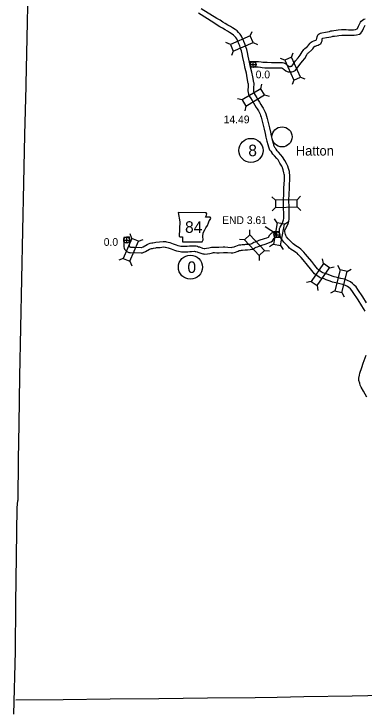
# Model space of a CAD drawing. Extents: x -939622 to -934245, y 1383184 to 1385301.
# Drawn here: x -936460.4 to -936403, y 1383929.3 to 1384044.1 of the extents above; entities that cross this region are included whole.
import ezdxf

# ---------------------------------------------------------------- set-up
doc = ezdxf.new("R2010")
doc.units = 0
for name, color, linetype in [('1', 7, 'Continuous'), ('10', 7, 'Continuous'), ('15', 7, 'Continuous'), ('2', 7, 'Continuous'), ('20', 7, 'Continuous'), ('21', 7, 'Continuous'), ('24', 7, 'Continuous'), ('25', 7, 'Continuous'), ('26', 7, 'Continuous'), ('27', 7, 'Continuous')]:
    doc.layers.add(name, color=color, linetype=linetype)

msp = doc.modelspace()

# ---------------------------------------------------------------- linework, layer by layer
at = {"layer": '1'}
for points in [[(-936457.9, 1384063.52), (-936457.99, 1384056.04), (-936458.2, 1384048.05), (-936458.36, 1384040.22), (-936458.5, 1384032.61)], [(-936458.5, 1384032.61), (-936458.52, 1384032.31), (-936458.7, 1384024.33), (-936458.88, 1384016.41), (-936459.07, 1384008.61), (-936459.23, 1384000.62), (-936459.36, 1383992.64), (-936459.54, 1383984.68), (-936459.65, 1383976.87), (-936459.75, 1383971.08), (-936459.83, 1383964.36)], [(-936460.45, 1383929.32), (-936460.21, 1383939.59), (-936460.14, 1383947.45), (-936460.01, 1383955.23), (-936459.9, 1383963.14), (-936459.83, 1383964.36)]]:
    msp.add_lwpolyline(points, dxfattribs=at)
at = {"layer": '10'}
for points in [[(-936417.9, 1384036.2), (-936417.32, 1384036.19), (-936416.84, 1384036.19), (-936416.61, 1384036.19), (-936416.41, 1384036.16), (-936416.19, 1384036.12), (-936415.98, 1384036.04), (-936415.87, 1384035.95), (-936415.75, 1384035.87), (-936415.6, 1384035.75), (-936415.34, 1384035.59), (-936415.28, 1384035.55), (-936415.23, 1384035.55), (-936415.09, 1384035.55), (-936415, 1384035.56), (-936414.94, 1384035.57), (-936414.89, 1384035.59), (-936414.88, 1384035.6), (-936414.71, 1384035.82), (-936414.24, 1384036.43), (-936413.8, 1384036.97), (-936413.49, 1384037.38), (-936413.14, 1384037.92), (-936413, 1384038.14), (-936412.87, 1384038.31), (-936412.71, 1384038.45), (-936412.25, 1384038.86), (-936412.22, 1384038.9), (-936412.15, 1384039), (-936411.87, 1384039.33), (-936411.71, 1384039.49), (-936411.52, 1384039.64), (-936411.27, 1384039.73), (-936411.07, 1384039.8), (-936410.9, 1384039.86), (-936410.8, 1384039.91), (-936410.78, 1384040.13), (-936410.73, 1384040.41), (-936410.65, 1384040.58), (-936410.52, 1384040.76), (-936410.35, 1384040.88), (-936410.16, 1384040.99), (-936409.92, 1384041.04), (-936409.33, 1384041.14), (-936408.99, 1384041.21), (-936408.68, 1384041.28), (-936408.45, 1384041.35), (-936408.26, 1384041.38), (-936407.96, 1384041.41), (-936407.58, 1384041.47), (-936407.24, 1384041.52), (-936406.73, 1384041.57), (-936406.34, 1384041.59), (-936405.97, 1384041.58), (-936405.59, 1384041.56), (-936405.23, 1384041.55), (-936404.98, 1384041.54), (-936404.77, 1384041.56), (-936404.4, 1384041.62), (-936404.13, 1384041.68), (-936404.13, 1384041.69), (-936404.12, 1384041.7), (-936404.09, 1384041.75), (-936403.93, 1384042.12), (-936403.61, 1384042.78), (-936403.47, 1384042.98), (-936403.29, 1384043.15), (-936403.04, 1384043.28), (-936402.82, 1384043.35)], [(-936417.9, 1384035.3), (-936417.32, 1384035.29), (-936416.84, 1384035.29), (-936416.68, 1384035.29), (-936416.57, 1384035.28), (-936416.44, 1384035.25), (-936416.44, 1384035.25), (-936416.41, 1384035.23), (-936416.27, 1384035.13), (-936416.1, 1384035.01), (-936415.83, 1384034.83), (-936415.65, 1384034.72), (-936415.46, 1384034.67), (-936415.27, 1384034.65), (-936415.05, 1384034.65), (-936414.84, 1384034.67), (-936414.64, 1384034.72), (-936414.44, 1384034.81), (-936414.25, 1384034.95), (-936414, 1384035.27), (-936413.53, 1384035.87), (-936413.09, 1384036.41), (-936412.75, 1384036.86), (-936412.38, 1384037.44), (-936412.27, 1384037.63), (-936412.21, 1384037.69), (-936412.11, 1384037.78), (-936411.61, 1384038.23), (-936411.52, 1384038.33), (-936411.44, 1384038.44), (-936411.2, 1384038.73), (-936411.12, 1384038.81), (-936411.08, 1384038.84), (-936410.97, 1384038.88), (-936410.77, 1384038.95), (-936410.56, 1384039.03), (-936410.36, 1384039.11), (-936410.12, 1384039.27), (-936409.97, 1384039.49), (-936409.91, 1384039.73), (-936409.89, 1384040.02), (-936409.87, 1384040.12), (-936409.87, 1384040.12), (-936409.85, 1384040.13), (-936409.76, 1384040.15), (-936409.17, 1384040.26), (-936408.8, 1384040.33), (-936408.45, 1384040.41), (-936408.25, 1384040.47), (-936408.15, 1384040.49), (-936407.85, 1384040.52), (-936407.44, 1384040.58), (-936407.14, 1384040.63), (-936406.66, 1384040.67), (-936406.33, 1384040.69), (-936406, 1384040.68), (-936405.63, 1384040.66), (-936405.26, 1384040.65), (-936404.94, 1384040.64), (-936404.65, 1384040.67), (-936404.23, 1384040.73), (-936403.78, 1384040.85), (-936403.52, 1384041.01), (-936403.37, 1384041.19), (-936403.28, 1384041.35), (-936403.11, 1384041.74), (-936402.83, 1384042.33)], [(-936421.81, 1384036.32), (-936420.74, 1384036.35), (-936420.35, 1384036.36), (-936419.89, 1384036.3), (-936419.63, 1384036.26), (-936419.25, 1384036.23), (-936418.93, 1384036.23), (-936418.2, 1384036.2), (-936417.89, 1384036.2)], [(-936421.61, 1384035.43), (-936420.71, 1384035.45), (-936420.41, 1384035.46), (-936420.01, 1384035.4), (-936419.73, 1384035.37), (-936419.29, 1384035.33), (-936418.95, 1384035.33), (-936418.22, 1384035.3), (-936417.91, 1384035.3)], [(-936441.55, 1384007.57), (-936442.44, 1384007.5)], [(-936441.53, 1384007.57), (-936441.52, 1384006.87), (-936441.53, 1384006.05), (-936441.52, 1384006.03), (-936441.52, 1384006.03), (-936441.51, 1384006.01), (-936441.47, 1384005.97), (-936441.42, 1384005.93), (-936441.35, 1384005.89), (-936441.33, 1384005.89), (-936441.26, 1384005.88), (-936440.66, 1384005.89), (-936439.57, 1384005.86), (-936439.52, 1384005.86), (-936439.28, 1384005.97), (-936438.62, 1384006.34), (-936438.36, 1384006.46), (-936438.09, 1384006.54), (-936437.85, 1384006.58), (-936437.69, 1384006.6), (-936437.37, 1384006.66), (-936437.18, 1384006.71), (-936436.57, 1384006.75), (-936435.97, 1384006.82), (-936435.6, 1384006.81), (-936435.44, 1384006.79), (-936434.86, 1384006.65), (-936434.35, 1384006.44), (-936433.85, 1384006.26), (-936433.54, 1384006.17), (-936433.27, 1384006.11), (-936433.07, 1384006.08), (-936432.89, 1384006.05), (-936432.63, 1384006.04), (-936432.01, 1384006.05), (-936431.66, 1384006.09), (-936431.36, 1384006.1), (-936430.83, 1384006.11), (-936430.57, 1384006.09), (-936430.33, 1384006.03), (-936430.15, 1384005.96), (-936429.99, 1384005.92), (-936429.53, 1384005.75), (-936429.27, 1384005.69), (-936429.22, 1384005.68), (-936429.15, 1384005.67), (-936428.84, 1384005.71), (-936428.48, 1384005.77), (-936428.02, 1384005.87), (-936427.78, 1384005.89), (-936427.51, 1384005.89), (-936427.15, 1384005.87), (-936426.83, 1384005.87), (-936426.12, 1384005.92), (-936425.87, 1384005.92), (-936425.36, 1384005.9), (-936424.84, 1384005.86), (-936424.66, 1384005.87), (-936424.34, 1384005.94), (-936424.2, 1384006), (-936424.03, 1384006.08), (-936423.78, 1384006.18), (-936423.52, 1384006.25), (-936423.24, 1384006.3), (-936423.02, 1384006.32), (-936422.6, 1384006.34), (-936422.43, 1384006.36), (-936422.19, 1384006.38)], [(-936422.21, 1384006.37), (-936421.82, 1384006.41), (-936421.51, 1384006.45), (-936421.44, 1384006.49), (-936421.41, 1384006.52), (-936421.1, 1384006.7), (-936420.83, 1384006.79), (-936420.22, 1384007.03), (-936419.37, 1384007.29), (-936418.99, 1384007.42), (-936418.7, 1384007.54), (-936418.69, 1384007.55), (-936418.46, 1384007.92), (-936418.25, 1384008.14), (-936418.12, 1384008.24), (-936418, 1384008.31), (-936417.82, 1384008.38)], [(-936416.9, 1384008.4), (-936417.82, 1384008.38)], [(-936442.42, 1384007.5), (-936442.42, 1384006.87), (-936442.43, 1384005.93), (-936442.37, 1384005.72), (-936442.31, 1384005.58), (-936442.22, 1384005.45), (-936442.12, 1384005.34), (-936441.96, 1384005.2), (-936441.85, 1384005.13), (-936441.62, 1384005.03), (-936441.45, 1384005), (-936441.3, 1384004.98), (-936440.66, 1384004.99), (-936439.56, 1384004.96), (-936439.39, 1384004.97), (-936439.25, 1384005), (-936438.88, 1384005.16), (-936438.22, 1384005.54), (-936438.04, 1384005.61), (-936437.88, 1384005.66), (-936437.72, 1384005.69), (-936437.56, 1384005.71), (-936437.18, 1384005.78), (-936437.04, 1384005.81), (-936436.48, 1384005.86), (-936435.92, 1384005.92), (-936435.66, 1384005.91), (-936435.61, 1384005.91), (-936435.14, 1384005.79), (-936434.67, 1384005.6), (-936434.13, 1384005.41), (-936433.77, 1384005.3), (-936433.44, 1384005.22), (-936433.21, 1384005.19), (-936432.98, 1384005.15), (-936432.63, 1384005.13), (-936431.95, 1384005.15), (-936431.59, 1384005.19), (-936431.33, 1384005.2), (-936430.86, 1384005.21), (-936430.73, 1384005.2), (-936430.59, 1384005.16), (-936430.41, 1384005.1), (-936430.26, 1384005.06), (-936429.79, 1384004.89), (-936429.45, 1384004.8), (-936429.31, 1384004.78), (-936429.12, 1384004.77), (-936428.72, 1384004.82), (-936428.31, 1384004.88), (-936427.89, 1384004.98), (-936427.73, 1384004.99), (-936427.53, 1384004.99), (-936427.18, 1384004.97), (-936426.8, 1384004.97), (-936426.09, 1384005.02), (-936425.88, 1384005.02), (-936425.42, 1384005.01), (-936424.84, 1384004.95), (-936424.53, 1384004.98), (-936424.09, 1384005.08), (-936423.84, 1384005.17), (-936423.67, 1384005.26), (-936423.5, 1384005.32), (-936423.31, 1384005.37), (-936423.12, 1384005.41), (-936422.95, 1384005.42), (-936422.53, 1384005.45), (-936422.35, 1384005.47), (-936422.15, 1384005.48)], [(-936422.13, 1384005.48), (-936421.72, 1384005.52), (-936421.24, 1384005.58), (-936420.98, 1384005.72), (-936420.91, 1384005.76), (-936420.72, 1384005.88), (-936420.51, 1384005.95), (-936419.93, 1384006.18), (-936419.09, 1384006.43), (-936418.67, 1384006.58), (-936418.25, 1384006.75), (-936418.01, 1384006.94), (-936417.74, 1384007.37), (-936417.64, 1384007.48), (-936417.63, 1384007.49)], [(-936416.67, 1384007.5), (-936417.64, 1384007.49)]]:
    msp.add_lwpolyline(points, dxfattribs=at)
at = {"layer": '15'}
for points in [[(-936421.12, 1384032.88), (-936421.28, 1384033.81), (-936421.44, 1384034.6), (-936421.63, 1384035.4), (-936421.81, 1384036.25), (-936422.02, 1384037.21), (-936422.15, 1384037.8), (-936422.27, 1384038.31), (-936422.4, 1384038.73), (-936422.56, 1384039.22), (-936422.72, 1384039.6), (-936422.92, 1384040.09), (-936422.94, 1384040.13), (-936423.12, 1384040.5), (-936423.35, 1384040.85), (-936423.59, 1384041.12), (-936423.85, 1384041.38), (-936424.16, 1384041.58), (-936424.61, 1384041.86), (-936424.93, 1384042.07), (-936425.35, 1384042.31), (-936425.79, 1384042.57), (-936426.17, 1384042.8), (-936426.64, 1384043.1), (-936427.16, 1384043.42), (-936429.71, 1384045.01)], [(-936422.01, 1384032.72), (-936422.17, 1384033.64), (-936422.32, 1384034.41), (-936422.51, 1384035.21), (-936422.69, 1384036.06), (-936422.9, 1384037.01), (-936423.03, 1384037.6), (-936423.14, 1384038.07), (-936423.26, 1384038.46), (-936423.4, 1384038.91), (-936423.55, 1384039.26), (-936423.72, 1384039.67), (-936423.91, 1384040.06), (-936424.07, 1384040.3), (-936424.26, 1384040.51), (-936424.42, 1384040.68), (-936424.64, 1384040.81), (-936425.09, 1384041.1), (-936425.4, 1384041.3), (-936425.81, 1384041.53), (-936426.25, 1384041.79), (-936426.65, 1384042.03), (-936427.12, 1384042.33), (-936427.64, 1384042.66), (-936430.19, 1384044.25)], [(-936421.12, 1384032.84), (-936421.1, 1384032.67), (-936421.11, 1384032.46), (-936421.13, 1384032.24), (-936421.15, 1384032), (-936421.16, 1384031.74), (-936421.17, 1384031.55), (-936421.16, 1384031.42), (-936421.12, 1384031.31), (-936421.03, 1384031.09), (-936420.89, 1384030.85), (-936420.62, 1384030.41), (-936420.38, 1384030.01), (-936420.17, 1384029.66), (-936419.95, 1384029.29), (-936419.79, 1384029.03), (-936419.58, 1384028.71), (-936419.38, 1384028.36), (-936419.21, 1384028.04), (-936419.11, 1384027.74), (-936419.03, 1384027.4), (-936418.93, 1384027.01), (-936418.7, 1384026.1), (-936418.55, 1384025.46), (-936418.37, 1384024.75), (-936418.23, 1384024.15), (-936418.07, 1384023.51), (-936417.94, 1384022.97), (-936417.85, 1384022.63), (-936417.72, 1384022.32), (-936417.62, 1384022.19), (-936417.52, 1384022.08), (-936417.42, 1384021.98)], [(-936422.01, 1384032.75), (-936422, 1384032.65), (-936422.01, 1384032.52), (-936422.03, 1384032.31), (-936422.04, 1384032.06), (-936422.06, 1384031.78), (-936422.07, 1384031.53), (-936422.05, 1384031.24), (-936421.97, 1384031), (-936421.84, 1384030.68), (-936421.66, 1384030.38), (-936421.39, 1384029.94), (-936421.15, 1384029.54), (-936420.94, 1384029.2), (-936420.71, 1384028.82), (-936420.55, 1384028.56), (-936420.35, 1384028.24), (-936420.17, 1384027.93), (-936420.04, 1384027.69), (-936419.98, 1384027.49), (-936419.91, 1384027.19), (-936419.8, 1384026.78), (-936419.58, 1384025.88), (-936419.42, 1384025.24), (-936419.25, 1384024.54), (-936419.11, 1384023.94), (-936418.95, 1384023.29), (-936418.81, 1384022.73), (-936418.7, 1384022.34), (-936418.51, 1384021.88), (-936418.32, 1384021.62), (-936418.18, 1384021.46), (-936418.13, 1384021.41)], [(-936416.64, 1384009.39), (-936416.47, 1384009.73), (-936416.34, 1384010.05), (-936416.24, 1384010.37), (-936416.2, 1384010.61), (-936416.18, 1384010.91), (-936416.19, 1384011.25), (-936416.21, 1384012.44), (-936416.23, 1384013.55), (-936416.19, 1384014.67), (-936416.16, 1384015.55), (-936416.12, 1384016.3), (-936416.09, 1384016.86), (-936416.07, 1384017.48), (-936416.07, 1384017.68), (-936416.1, 1384017.87), (-936416.15, 1384018.07), (-936416.27, 1384018.57), (-936416.37, 1384018.89), (-936416.41, 1384018.98), (-936416.52, 1384019.18), (-936416.81, 1384019.66), (-936417.13, 1384020.21), (-936417.33, 1384020.46), (-936417.71, 1384020.87), (-936417.98, 1384021.17), (-936418.13, 1384021.41)], [(-936415.83, 1384009), (-936415.65, 1384009.37), (-936415.49, 1384009.75), (-936415.37, 1384010.15), (-936415.3, 1384010.5), (-936415.28, 1384010.89), (-936415.29, 1384011.27), (-936415.31, 1384012.46), (-936415.33, 1384013.54), (-936415.3, 1384014.64), (-936415.26, 1384015.51), (-936415.22, 1384016.26), (-936415.19, 1384016.83), (-936415.17, 1384017.47), (-936415.17, 1384017.75), (-936415.22, 1384018.04), (-936415.27, 1384018.28), (-936415.4, 1384018.8), (-936415.52, 1384019.2), (-936415.61, 1384019.39), (-936415.75, 1384019.64), (-936416.03, 1384020.11), (-936416.38, 1384020.72), (-936416.65, 1384021.05), (-936417.05, 1384021.48), (-936417.25, 1384021.71), (-936417.42, 1384021.98)], [(-936402.81, 1383995.42), (-936403.37, 1383996.28), (-936403.98, 1383997.23), (-936404.79, 1383998.45), (-936405.03, 1383998.79), (-936405.25, 1383999.03), (-936405.49, 1383999.25), (-936405.72, 1383999.43), (-936406.07, 1383999.61), (-936406.49, 1383999.76), (-936407.01, 1383999.89), (-936407.64, 1384000.03), (-936408.18, 1384000.15), (-936408.58, 1384000.29), (-936409.22, 1384000.56), (-936409.67, 1384000.73), (-936410.03, 1384000.82), (-936410.23, 1384000.87), (-936410.39, 1384000.97), (-936410.75, 1384001.22), (-936411.13, 1384001.51), (-936411.34, 1384001.77), (-936411.79, 1384002.34), (-936412.29, 1384002.94), (-936413, 1384003.79), (-936413.31, 1384004.17), (-936413.58, 1384004.46), (-936413.8, 1384004.7), (-936413.99, 1384004.89), (-936414.18, 1384005.04), (-936414.4, 1384005.18), (-936414.69, 1384005.36), (-936414.97, 1384005.53), (-936415.22, 1384005.75), (-936415.47, 1384005.99), (-936415.8, 1384006.31), (-936416.15, 1384006.7), (-936416.45, 1384007.09), (-936416.64, 1384007.39), (-936416.76, 1384007.7), (-936416.84, 1384007.99), (-936416.9, 1384008.3), (-936416.91, 1384008.62), (-936416.86, 1384008.95), (-936416.78, 1384009.17), (-936416.61, 1384009.43)], [(-936402.61, 1383996.77), (-936403.23, 1383997.72), (-936404.05, 1383998.95), (-936404.33, 1383999.36), (-936404.62, 1383999.67), (-936404.91, 1383999.94), (-936405.24, 1384000.19), (-936405.71, 1384000.43), (-936406.23, 1384000.62), (-936406.81, 1384000.77), (-936407.44, 1384000.91), (-936407.93, 1384001.02), (-936408.26, 1384001.13), (-936408.89, 1384001.4), (-936409.4, 1384001.58), (-936409.8, 1384001.69), (-936409.87, 1384001.71), (-936409.9, 1384001.73), (-936410.22, 1384001.95), (-936410.5, 1384002.16), (-936410.64, 1384002.34), (-936411.09, 1384002.91), (-936411.6, 1384003.52), (-936412.31, 1384004.36), (-936412.63, 1384004.76), (-936412.91, 1384005.07), (-936413.16, 1384005.33), (-936413.4, 1384005.56), (-936413.65, 1384005.77), (-936413.92, 1384005.94), (-936414.21, 1384006.12), (-936414.43, 1384006.26), (-936414.62, 1384006.42), (-936414.85, 1384006.63), (-936415.15, 1384006.93), (-936415.46, 1384007.27), (-936415.71, 1384007.6), (-936415.83, 1384007.8), (-936415.91, 1384007.99), (-936415.96, 1384008.19), (-936416, 1384008.4), (-936416.01, 1384008.57), (-936415.99, 1384008.72), (-936415.97, 1384008.77), (-936415.85, 1384008.95)], [(-936402.58, 1383981.27), (-936403.11, 1383982.26), (-936403.48, 1383982.92), (-936403.63, 1383983.24), (-936403.73, 1383983.6), (-936403.86, 1383984.04), (-936403.86, 1383984.42), (-936403.78, 1383984.92), (-936403.68, 1383985.23), (-936403.4, 1383986.13), (-936403.15, 1383986.87), (-936402.69, 1383988.15)]]:
    msp.add_lwpolyline(points, dxfattribs=at)
at = {"layer": '2'}
for points in [[(-936460.14, 1383931.63), (-936452.38, 1383931.71), (-936444.68, 1383931.8), (-936436.68, 1383931.88), (-936428.72, 1383931.96), (-936420.85, 1383932.05), (-936417.25, 1383932.08)], [(-936417.25, 1383932.08), (-936412.91, 1383932.17), (-936404.95, 1383932.32), (-936397.28, 1383932.48), (-936392.67, 1383932.59)]]:
    msp.add_lwpolyline(points, dxfattribs=at)
at = {"layer": '20'}
for p, q in [((-936421.68, 1384040.55), (-936421.39, 1384041.28)), ((-936424.95, 1384039.14), (-936425.69, 1384039.44)), ((-936421.21, 1384039.46), (-936420.47, 1384039.16)), ((-936424.49, 1384038.05), (-936424.78, 1384037.32)), ((-936414.91, 1384037.05), (-936414.62, 1384037.79)), ((-936415.99, 1384036.56), (-936416.73, 1384036.84)), ((-936414.53, 1384033.31), (-936414.82, 1384032.57)), ((-936413.45, 1384033.79), (-936412.71, 1384033.51)), ((-936419.95, 1384031.88), (-936419.76, 1384032.65)), ((-936419.34, 1384030.87), (-936418.57, 1384030.67)), ((-936423.01, 1384030.05), (-936423.78, 1384030.24)), ((-936422.4, 1384029.03), (-936422.59, 1384028.26)), ((-936417.56, 1384013.61), (-936418.13, 1384014.16)), ((-936414, 1384013.67), (-936413.45, 1384014.24)), ((-936417.54, 1384012.42), (-936418.09, 1384011.85)), ((-936413.98, 1384012.48), (-936413.41, 1384011.93)), ((-936417.25, 1384009.87), (-936417.7, 1384010.53)), ((-936416.08, 1384009.66), (-936415.43, 1384010.11)), ((-936421.77, 1384007.92), (-936421.74, 1384008.71)), ((-936441.1, 1384007.32), (-936441.38, 1384008.06)), ((-936440.01, 1384006.85), (-936439.27, 1384007.14)), ((-936422.64, 1384007.11), (-936423.43, 1384007.13)), ((-936419.33, 1384005.32), (-936418.54, 1384005.3)), ((-936417.89, 1384006.37), (-936418.55, 1384005.92)), ((-936416.73, 1384006.15), (-936416.28, 1384005.5)), ((-936420.2, 1384004.51), (-936420.22, 1384003.72)), ((-936442.52, 1384004.05), (-936443.26, 1384003.77)), ((-936441.43, 1384003.58), (-936441.14, 1384002.84)), ((-936409.67, 1384003.19), (-936409.81, 1384003.97)), ((-936408.69, 1384002.51), (-936407.91, 1384002.65)), ((-936406.93, 1384002.18), (-936407.33, 1384002.86)), ((-936405.78, 1384001.88), (-936405.1, 1384002.28)), ((-936411.7, 1384000.26), (-936412.48, 1384000.12)), ((-936410.72, 1383999.58), (-936410.58, 1383998.8)), ((-936407.83, 1383998.73), (-936408.51, 1383998.33)), ((-936406.68, 1383998.43), (-936406.28, 1383997.75))]:
    msp.add_line(p, q, dxfattribs=at)
for points in [[(-936424.49, 1384038.05), (-936421.21, 1384039.46), (-936421.68, 1384040.55), (-936424.95, 1384039.14)], [(-936415.99, 1384036.56), (-936414.53, 1384033.31), (-936413.45, 1384033.79), (-936414.91, 1384037.05)], [(-936422.4, 1384029.03), (-936419.34, 1384030.87), (-936419.95, 1384031.88), (-936423.01, 1384030.05)], [(-936417.54, 1384012.42), (-936413.98, 1384012.48), (-936414, 1384013.67), (-936417.56, 1384013.61)], [(-936417.25, 1384009.87), (-936417.89, 1384006.37), (-936416.73, 1384006.15), (-936416.08, 1384009.66)], [(-936419.33, 1384005.32), (-936421.77, 1384007.92), (-936422.64, 1384007.11), (-936420.2, 1384004.51)], [(-936441.1, 1384007.32), (-936442.52, 1384004.05), (-936441.43, 1384003.58), (-936440.01, 1384006.85)], [(-936409.67, 1384003.19), (-936411.7, 1384000.26), (-936410.72, 1383999.58), (-936408.69, 1384002.51)], [(-936406.68, 1383998.43), (-936405.78, 1384001.88), (-936406.93, 1384002.18), (-936407.83, 1383998.73)]]:
    msp.add_lwpolyline(points, close=True, dxfattribs=at)
at = {"layer": '21'}
msp.add_lwpolyline([(-936433.49, 1384011.56), (-936433.26, 1384010.03), (-936433.36, 1384007.72), (-936433.16, 1384007.6), (-936432.78, 1384007.6), (-936432.78, 1384006.78), (-936429.58, 1384006.78), (-936429.43, 1384007.11), (-936429.48, 1384007.65), (-936429.41, 1384008.26), (-936429.13, 1384008.74), (-936428.95, 1384009.09), (-936428.7, 1384009.47), (-936428.54, 1384009.88), (-936428.42, 1384010.21), (-936428.19, 1384010.49), (-936428.14, 1384010.67), (-936428.24, 1384010.79), (-936429.03, 1384010.79), (-936428.85, 1384011.15), (-936428.82, 1384011.38), (-936428.93, 1384011.55)], close=True, dxfattribs=at)
at = {"layer": '24'}
msp.add_circle((-936416.47, 1384023.98), 1.65, dxfattribs=at)
at = {"layer": '25'}
msp.add_line((-936417.37, 1384008.04), (-936419.21, 1384009.25), dxfattribs=at)
at = {"layer": '26'}
for p, q in [((-936421.21, 1384035.36), (-936421.21, 1384036.34)), ((-936421.7, 1384035.85), (-936420.72, 1384035.85)), ((-936441.95, 1384006.57), (-936441.95, 1384007.55)), ((-936417.82, 1384007.94), (-936416.84, 1384007.94)), ((-936417.33, 1384007.45), (-936417.33, 1384008.42)), ((-936442.44, 1384007.06), (-936441.47, 1384007.06))]:
    msp.add_line(p, q, dxfattribs=at)
for centre in [(-936421.21, 1384035.85), (-936441.95, 1384007.06), (-936417.33, 1384007.94)]:
    msp.add_circle(centre, 0.487, dxfattribs=at)
at = {"layer": '27'}
for centre in [(-936421.57, 1384021.76), (-936431.5, 1384002.61)]:
    msp.add_circle(centre, 1.98, dxfattribs=at)

# ---------------------------------------------------------------- texts
at = {"layer": '21'}
msp.add_text('84', height=1.901, dxfattribs=at).set_placement((-936432.38, 1384008.24))
at = {"layer": '24'}
msp.add_text('Hatton', height=1.584, dxfattribs=at).set_placement((-936414.21, 1384020.92))
at = {"layer": '25'}
for s, p in [('0.0', (-936420.79, 1384033.59)), ('14.49', (-936426.04, 1384026.21)), ('END 3.61', (-936426.29, 1384009.69)), ('0.0', (-936445.72, 1384006.11))]:
    msp.add_text(s, height=1.267, dxfattribs=at).set_placement(p)
at = {"layer": '27'}
for s, p in [('8', (-936422, 1384020.81)), ('0', (-936431.99, 1384001.66))]:
    msp.add_text(s, height=1.9, dxfattribs=at).set_placement(p)

doc.saveas('drawing.dxf')
